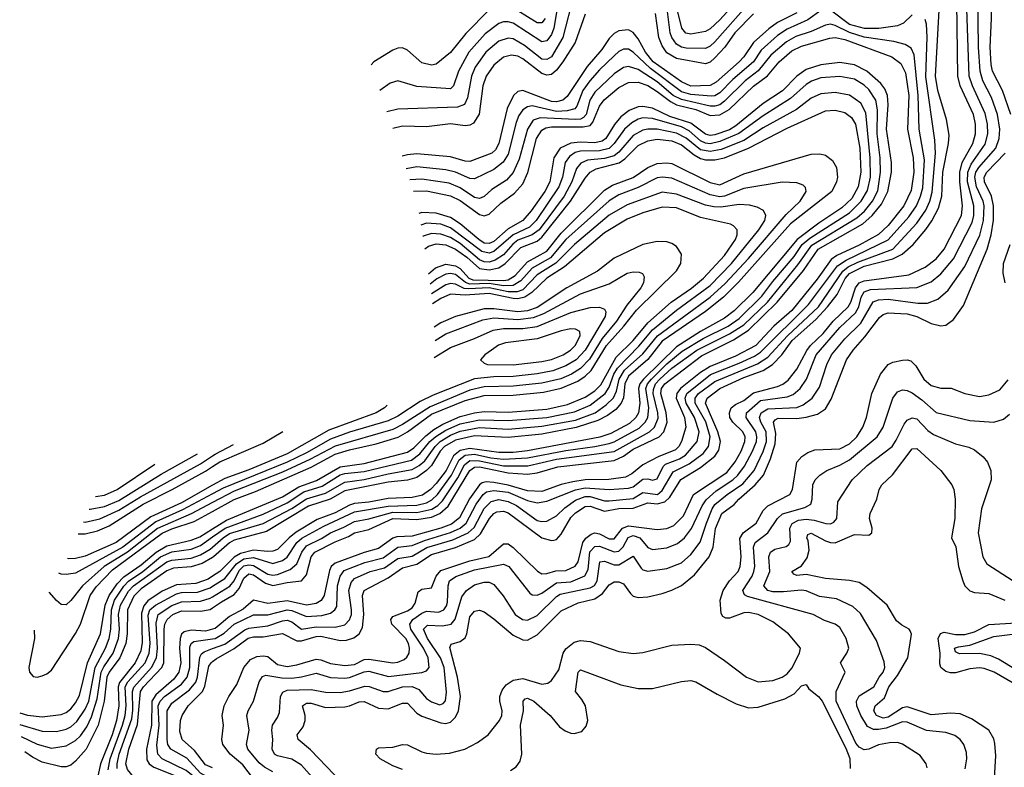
# Model space of a CAD drawing. Header units: inches. Extents: x 884549 to 1028252, y 526810 to 653624.
# Tile 590 of 656: x 989197 to 993294, y 541675 to 544785. Entities that reach past the tile are written whole.
import ezdxf

# ---------------------------------------------------------------- set-up
doc = ezdxf.new("R2010")
doc.units = ezdxf.units.IN
doc.header["$MEASUREMENT"] = 0
doc.layers.add('A9584', color=7, linetype='Continuous')
doc.layers.add('A9594', color=7, linetype='Continuous')

msp = doc.modelspace()

# ---------------------------------------------------------------- linework, layer by layer
at = {"layer": 'A9584', "color": 5}
for points, elevation in [([(989462.4, 542696.3), (989470, 542694.6), (989530, 542709.1), (989610, 542744), (989699.8, 542800.2), (989950, 542937.2), (990000, 542971.2)], 2740), ([(989486.2, 542749.3), (989490, 542748.6), (989550, 542759.7), (989610, 542785), (989785.7, 542894.3), (989937.1, 542979.2)], 2760), ([(989441, 542646.7), (989445.7, 542645.7), (989470, 542645.9), (989521.4, 542658.6), (989570, 542679.5), (989710.7, 542769.3), (989831.7, 542830), (989970, 542906.6), (990000, 542926.2)], 2720), ([(989512.7, 542801.3), (989550, 542806.9), (989603.1, 542830), (989759.4, 542935.2)], 2780), ([(990000, 542848.6), (989870, 542775.7), (989742.9, 542717.1), (989598.6, 542610), (989470, 542553.2), (989430, 542542.8), (989402.1, 542542.1), (989396.1, 542543.2)], 2680), ([(990000, 542812.8), (989874.4, 542745.6), (989763.8, 542696.2), (989626.6, 542590), (989430, 542482), (989390, 542476.7), (989370, 542478.9), (989360.3, 542481.9)], 2660), ([(990000, 542776.1), (989910, 542728.9), (989770, 542668.2), (989645.6, 542570), (989548.8, 542510), (989458.8, 542430), (989410, 542368.3), (989390, 542351.2), (989370, 542352.3), (989350, 542369.1), (989319.6, 542404)], 2640), ([(989256.9, 542245.3), (989258.1, 542210), (989235.3, 542090), (989238, 542070), (989253, 542053), (989270, 542049.3), (989290, 542054.9), (989310, 542063.2), (989330, 542078.5), (989430, 542231.4), (989450.8, 542270), (989490.6, 542389.4), (989515, 542425), (989583, 542497), (989790, 542648.2), (989830, 542666.6), (989922.9, 542697.1), (990000, 542739.1)], 2620), ([(989197.1, 541901.3), (989230, 541891.9), (989290, 541884.9), (989370, 541894.9), (989390, 541903.2), (989410, 541918.5), (989430, 541943.4), (989446, 541974), (989479.5, 542110), (989533.1, 542230), (989552.3, 542350), (989569.6, 542390), (989602.6, 542437.4), (989630, 542467.4), (989702.3, 542517.7), (989765.6, 542570), (989810, 542595.6), (989910, 542619.5), (989946, 542634), (990000, 542667.2)], 2580), ([(989197.6, 541853.4), (989290, 541825.6), (989350, 541824.1), (989390, 541833.1), (989410, 541842.8), (989434.6, 541865.4), (989470, 541916.6), (989484.6, 541950), (989510.6, 542089.4), (989553.5, 542170), (989569.2, 542210.8), (989576.4, 542250), (989578.9, 542330), (989591.3, 542370), (989630, 542428.6), (989650, 542449.5), (989710, 542490), (989782.6, 542550), (989830, 542570.8), (989910, 542582.7), (989950, 542597.5), (990000, 542632.9)], 2560), ([(989202.9, 541803.3), (989270, 541771), (989330, 541755), (989390, 541764), (989430, 541786.2), (989450, 541805.4), (989476.2, 541843.8), (989495.7, 541884.3), (989519.6, 541960.4), (989535.9, 542070), (989546.7, 542093.3), (989586.6, 542150), (989608.1, 542210), (989611.9, 542250), (989608.8, 542310), (989616.5, 542350), (989650, 542406.9), (989671.1, 542430), (989810, 542530.2), (989830, 542537), (989910, 542545.4), (989950, 542558.2), (989990, 542581.7), (990000, 542590.7)], 2540), ([(990000, 542548.2), (989957, 542523), (989910, 542508.4), (989836.9, 542503.1), (989810, 542492.3), (989702.3, 542417.7), (989672.7, 542387.3), (989645.4, 542330), (989643.9, 542230), (989638.4, 542190), (989613.1, 542130), (989568.8, 542071.2), (989559.3, 542050), (989549.3, 541950), (989523.7, 541850), (989474, 541750), (989430, 541700.1), (989410, 541683.8), (989390, 541676.4), (989370, 541676.8), (989290, 541696.3), (989250, 541717.4), (989218.3, 541739.9)], 2520), ([(990000, 542469.6), (989981.9, 542458.1), (989930, 542438.9), (989850, 542434.6), (989790, 542407.2), (989730, 542367.8), (989713.1, 542346.9), (989704.3, 542315.7), (989706.6, 542193.4), (989700.9, 542159.1), (989677.8, 542110), (989612, 542028), (989606.6, 542010), (989609.8, 541930), (989599.7, 541870), (989581.2, 541810), (989533.4, 541690), (989524.2, 541644.2)], 2480), ([(989565, 541665), (989573.2, 541710), (989625.2, 541850), (989635.4, 541890), (989639.8, 541930), (989636.1, 542010), (989646.8, 542030), (989718.8, 542110), (989736.3, 542150), (989739.8, 542190), (989732.3, 542307.7), (989739.2, 542330), (989762.1, 542350), (989850, 542396.1), (989870, 542402.3), (989936.6, 542403.4), (989990, 542421.9), (990000, 542428.3)], 2460), ([(989602.9, 541670), (989602.6, 541690), (989611.7, 541730), (989663.5, 541876.5), (989668.1, 541911.9), (989666.5, 541990), (989672, 542008), (989746.2, 542090), (989766.9, 542130), (989770.3, 542169.7), (989765.6, 542274.4), (989773.5, 542310), (989830, 542348.4), (989870, 542363.8), (989950, 542365.9), (989990, 542378.3), (990000, 542384.4)], 2440), ([(990000, 541112.6), (989976.8, 541190), (989965.9, 541290), (989907.5, 541430), (989878.8, 541478.8), (989790, 541559.7), (989737.4, 541597.4), (989670, 541635.7), (989645.2, 541665.2), (989639.4, 541690), (989651.4, 541750), (989687.5, 541852.5), (989700, 541990), (989712.7, 542010), (989788.7, 542090), (989797.5, 542110), (989798.2, 542250), (989801.3, 542270), (989810.6, 542289.4), (989834.8, 542310), (989870, 542325.4), (989950, 542324.2), (989990, 542331.7), (990000, 542338.6)], 2420), ([(990000, 542249.5), (989970, 542241.3), (989910, 542245.1), (989881.3, 542238.7), (989870.6, 542229.4), (989865.5, 542210), (989862.1, 542170), (989868.1, 542110), (989859.1, 542070), (989837.8, 542042.2), (989763, 541977), (989747.5, 541950), (989745.3, 541850), (989725, 541750), (989726.4, 541706.4), (989735.5, 541690), (989755.3, 541675.3), (989850, 541638.5), (989890, 541617.1), (989976.5, 541530), (990000, 541477.4)], 2380), ([(990000, 541572.5), (989890, 541661), (989790, 541709.7), (989771.9, 541730), (989767.3, 541767.3), (989776.9, 541850), (989772.9, 541930), (989781.7, 541950), (989799.5, 541970), (989870, 542020.7), (989894.1, 542050), (989905.2, 542090), (989905.7, 542174.3), (989910, 542190), (989921.9, 542198.1), (990000, 542209.4)], 2360), ([(990000, 541623.2), (989950.1, 541650.1), (989893.2, 541713.2), (989825.3, 541750), (989813.8, 541770), (989810.7, 541790), (989811.4, 541910), (989830, 541941.6), (989903.3, 541996.7), (989930, 542029.3), (989937.2, 542050), (989947.2, 542132.8), (989953.4, 542146.6), (989964.4, 542155.6), (990000, 542168.6)], 2340), ([(990000, 541673.4), (989970, 541685.4), (989924.6, 541744.6), (989872.5, 541790), (989863.8, 541823.8), (989866.4, 541870), (989873, 541890), (989898.7, 541930), (989958.2, 541990), (989967.6, 542012.4), (989984.6, 542095.4), (989993.1, 542110), (990000, 542115)], 2320)]:
    msp.add_lwpolyline(points, dxfattribs=dict(at, elevation=elevation))
at = {"layer": 'A9594', "color": 5}
for points, elevation in [([(993320.2, 544390), (993285.5, 544490), (993244.7, 544570), (993238.6, 544598.6), (993234.7, 544670), (993240.9, 544790), (993239.7, 544890), (993250.9, 544930), (993303, 545010)], 2220), ([(992241.7, 544930), (992110, 544783.5), (992070, 544746.5), (992050, 544735.2), (991990, 544724.4), (991968.9, 544728.9), (991952.7, 544750), (991927, 544850)], 2240), ([(990250, 541656.5), (990215.4, 541675.4), (990194.1, 541694.1), (990146.7, 541750), (990141.2, 541770), (990151.4, 541830), (990142.7, 541890), (990147.3, 541910), (990170.3, 541949.7), (990193, 542030), (990206.9, 542053.1), (990221.4, 542058.6), (990287.5, 542047.5), (990330, 542045.7), (990370, 542050.6), (990430, 542066.8), (990490, 542048.4), (990550, 542045.2), (990570, 542047.9), (990630, 542071.4), (990650, 542074.7), (990732, 542052), (990870.3, 542069.7), (990890, 542076.6), (990900.4, 542090), (990897, 542130), (990877.7, 542170), (990824.5, 542250), (990819.9, 542270), (990833.5, 542290), (990870, 542316.4), (990890, 542324.7), (990940.1, 542319.9), (990962.4, 542330), (990973.5, 542346.5), (990977.6, 542362.4), (990980.3, 542430), (990985.3, 542450), (991011.6, 542468.4), (991090, 542496.1), (991210, 542520.5), (991232.7, 542510), (991319.8, 542399.8), (991330, 542392), (991350, 542390.5), (991370, 542399), (991430, 542442.5), (991490, 542446.6), (991548, 542472), (991562, 542498), (991568.9, 542571.1), (991590, 542593.6), (991610, 542594.1), (991670, 542571.3), (991690, 542573.8), (991707.6, 542592.4), (991728.5, 542631.5), (991750, 542639), (991777.5, 542630), (991810, 542589.6), (991830, 542581), (991890, 542588.3), (991934.3, 542605.7), (991963.1, 542630), (991992.2, 542667.8), (992037, 542763), (992053, 542787), (992095.2, 542824.8), (992164.2, 542870), (992185.5, 542890), (992212.7, 542927.3), (992246.1, 542990), (992263.1, 543030), (992264.7, 543050), (992259.8, 543070), (992219.3, 543130), (992221.1, 543150), (992279.4, 543200.6), (992390, 543216), (992414.7, 543225.3), (992443.7, 543250), (992470.6, 543290), (992511.4, 543390), (992610, 543503.8), (992674.9, 543565.1), (992688.4, 543590), (992698.8, 543630), (992710, 543653.3), (992737.5, 543662.5), (992930, 543670.1), (992990, 543694.3), (993030, 543727.2), (993082.5, 543790), (993159.4, 543940.6), (993166.6, 543970), (993167.2, 544010), (993141.2, 544110), (993142, 544150), (993155.8, 544184.2), (993213.4, 544266.6), (993224.5, 544310), (993223.6, 544350), (993213.9, 544393.9), (993160.7, 544510), (993148, 544550), (993135.1, 544910)], 2260), ([(990414.3, 541634.3), (990370, 541684.5), (990330, 541708.6), (990270, 541722.9), (990257.3, 541730), (990246.9, 541750), (990249.9, 541790.1), (990246.7, 541830), (990249.5, 541850.5), (990270, 541881.5), (990277.7, 541902.3), (990282.2, 541970), (990292, 541988), (990310, 541995.4), (990410, 541999.1), (990470, 541987.5), (990530, 541985.8), (990570, 541992.7), (990633, 542013), (990651.6, 542011.6), (990710, 541990.1), (990729.7, 541989.7), (990790, 542009.2), (990830, 542010.6), (990857.9, 541997.9), (990890, 541960.8), (990910, 541946.7), (990945.1, 541934.9), (990959.1, 541940.9), (990968.6, 541951.4), (990973.1, 541986.9), (990963.1, 542090), (990948.2, 542130), (990893.5, 542210), (990877.2, 542250), (990893.6, 542266.4), (990956.3, 542263.7), (990992.7, 542270), (991008.8, 542291.2), (991036.4, 542383.6), (991056.7, 542410), (991090, 542433.7), (991130, 542445.1), (991150, 542445.1), (991170, 542435.5), (991208.6, 542388.6), (991258.8, 542310), (991289.1, 542289.1), (991310, 542286.9), (991350, 542305.7), (991430, 542385.8), (991445.3, 542394.7), (991570, 542421.6), (991588.3, 542431.7), (991599.3, 542450), (991610.4, 542529.6), (991630, 542532.2), (991670, 542516.5), (991690, 542516.5), (991750, 542553.3), (991783.3, 542503.3), (991790, 542496.6), (991810, 542491), (991890, 542502.3), (991950, 542524.8), (991990, 542560.1), (992028.2, 542611.8), (992054.2, 542690), (992078.3, 542750), (992090, 542767.8), (992140.6, 542810), (992205.8, 542854.2), (992252.4, 542910), (992290, 542988.6), (992304.1, 543030), (992302.7, 543070), (992280.9, 543110), (992275, 543130), (992282.4, 543150), (992310, 543166.6), (992430, 543170.9), (992457.5, 543182.5), (992493.6, 543210), (992524.5, 543255.5), (992554.8, 543350), (992574.9, 543390), (992630, 543457.3), (992697.1, 543522.9), (992748.3, 543611.7), (992770, 543619.1), (992810, 543622), (992934.5, 543605.5), (992974.6, 543605.4), (993017.3, 543622.7), (993060.4, 543659.6), (993130, 543758.1), (993191.8, 543888.2), (993207.8, 543950), (993210, 544010), (993205.3, 544030), (993178, 544090), (993171.4, 544130), (993175.9, 544150), (993187.5, 544170), (993258, 544250), (993272.5, 544290), (993275.1, 544330), (993265.4, 544390), (993240.4, 544460.4), (993205, 544530), (993192.8, 544570), (993186.3, 544670), (993183.9, 544890)], 2240), ([(991443.1, 544890), (991419.8, 544750), (991410, 544723.4), (991390, 544696.4), (991370, 544692.4), (991250, 544769.9), (991230, 544776.2), (991210, 544776.2), (991190, 544769.1), (991133.7, 544726.3), (991066.1, 544650), (991022.4, 544570), (991002.1, 544510), (990990, 544496.9), (990850, 544506.5), (990770, 544530.6), (990738.9, 544521.1), (990695.3, 544490.2)], 2240), ([(991502.9, 544890), (991456.9, 544710), (991410, 544629.9), (991390, 544618.5), (991370, 544620.4), (991297.9, 544677.9), (991250, 544704.5), (991230, 544708.3), (991190, 544695.7), (991136, 544650), (991092.5, 544587.5), (991076.3, 544550), (991059.9, 544460.1), (991047.5, 544432.5), (991018.7, 544421.3), (990770, 544412.1), (990725.2, 544401.2)], 2260), ([(990170, 541627.6), (990125.1, 541685.1), (990073.1, 541730), (990042.9, 541770), (990038, 541790), (990044.5, 541850), (990040.1, 541890), (990047.5, 541930), (990066.6, 541970), (990100.2, 542019.8), (990129.1, 542090), (990157.3, 542122.7), (990183.6, 542136.4), (990210, 542139.1), (990230, 542135.7), (990270, 542102.7), (990310, 542094.9), (990350, 542101.3), (990430, 542124.6), (990450, 542121.8), (990490, 542106.4), (990550, 542098.2), (990590, 542102.9), (990630, 542123.1), (990650, 542124.8), (990750, 542109.4), (990770, 542112), (990796.1, 542123.9), (990807.5, 542132.5), (990817.8, 542150), (990819.6, 542170), (990814.8, 542190), (990803.9, 542210), (990745, 542270), (990741.7, 542290), (990750, 542301.7), (990810, 542325.4), (990830, 542338.4), (990842.8, 542357.2), (990855.6, 542404.4), (990870, 542415.4), (990910, 542421.6), (990929.7, 542470), (990950, 542494.1), (991070, 542533.3), (991148.8, 542551.2), (991210, 542604.6), (991230, 542603.8), (991250, 542589.7), (991351, 542491), (991370, 542479.6), (991390, 542481.7), (991428.3, 542491.7), (991470, 542492.9), (991508.4, 542511.6), (991520.5, 542530), (991540.2, 542610), (991552.3, 542627.7), (991574.8, 542645.2), (991590, 542650.6), (991610, 542645.8), (991650, 542624.9), (991670, 542625.2), (991705, 542670), (991730, 542679.7), (991850, 542663.7), (991890, 542668.1), (991919.2, 542680.8), (991959.4, 542720.6), (992000.7, 542810), (992138.8, 542901.2), (992174.4, 542945.6), (992198.3, 542990), (992214.7, 543030), (992215.4, 543050), (992206.1, 543070), (992163.9, 543110), (992152.4, 543130), (992149.7, 543150), (992156.8, 543170), (992175.6, 543184.4), (992210, 543200.5), (992250, 543233.2), (992350, 543258.7), (992371.9, 543268.1), (992394.1, 543285.9), (992430, 543331), (992471.5, 543408.5), (992487.8, 543430), (992540.5, 543479.5), (992581.5, 543530), (992643.6, 543590), (992655.3, 543610), (992674.3, 543670), (992690, 543690.8), (992710, 543699), (992896.3, 543723.7), (992964.5, 543755.5), (993010.3, 543790), (993043.3, 543830), (993115.4, 543970), (993120.4, 544010), (993108.5, 544110), (993108.6, 544150), (993119, 544190), (993163.2, 544270), (993173.8, 544310), (993173.7, 544350), (993165.1, 544390), (993109.6, 544509.6), (993100, 544550), (993096.6, 544856.6)], 2280), ([(991383.6, 544790), (991370, 544771.7), (991350, 544771.7), (991230, 544846.3)], 2220), ([(992229.1, 544850.9), (992090, 544692.4), (992070, 544674.6), (992050, 544664.8), (991970, 544666.1), (991950, 544670.3), (991930, 544683.1), (991910.6, 544710), (991903.1, 544730), (991891.4, 544830)], 2260), ([(990000, 542115), (990014.5, 542125.5), (990090, 542169.6), (990147.6, 542212.4), (990170, 542217.8), (990210, 542217.5), (990290, 542231.5), (990350, 542200.5), (990370, 542201.4), (990430, 542219), (990450, 542219.8), (990530, 542201.7), (990556.3, 542203.7), (990586.9, 542213.1), (990609.9, 542230.1), (990623.6, 542256.4), (990628.4, 542310), (990623.5, 542390), (990630, 542410.6), (990730, 542463.2), (990790, 542504.1), (990850, 542519.5), (990910, 542560.6), (991010, 542589.7), (991090, 542623.1), (991114.4, 542645.6), (991151.9, 542710), (991170, 542731), (991182.5, 542737.5), (991210, 542740.4), (991230, 542733.1), (991370, 542629.4), (991410, 542617.9), (991419.7, 542620.3), (991430, 542623), (991450, 542644.6), (991490, 542714.4), (991510, 542733.4), (991550, 542759.8), (991570, 542760.8), (991630, 542740.1), (991690, 542751.7), (991750, 542752.2), (991810, 542774.9), (991850, 542770.6), (991881.5, 542778.5), (991901.5, 542798.5), (991948.3, 542871.7), (992030, 542921.4), (992090, 542968.8), (992105.7, 542994.3), (992113.1, 543030), (992102.2, 543070), (992050, 543190), (992056.8, 543210), (992110, 543251), (992210, 543296.3), (992290, 543325.3), (992329.6, 543350.4), (992367.8, 543390), (992411.6, 543450), (992510, 543537.9), (992558.7, 543590), (992598.1, 543641.9), (992631.9, 543708.1), (992650, 543729.5), (992710, 543758.9), (992830, 543789.5), (992868.9, 543810), (992915.1, 543850), (992967.6, 543912.4), (992992.1, 543947.9), (993019.6, 544000.4), (993034.4, 544050), (993038.2, 544150), (993061.7, 544270), (993063.8, 544303.8), (993053.5, 544370), (993017.3, 544490), (993007.4, 544550), (993022.5, 544822.5)], 2320), ([(991150, 544826.3), (991053.1, 544726.9), (990990, 544648.7), (990930, 544599.9), (990910, 544595.7), (990870, 544605.2), (990810, 544658.5), (990790, 544667.3), (990770, 544666.6), (990750, 544658.3), (990670.4, 544609.6), (990659.9, 544597.5)], 2220), ([(991550, 544807.7), (991508.8, 544690), (991457, 544610), (991430, 544574.7), (991410, 544557.4), (991390, 544554.2), (991370, 544560.5), (991290, 544621.8), (991270, 544632.5), (991242.9, 544637.1), (991210, 544628.3), (991170, 544596.2), (991138.4, 544550), (991124.7, 544510), (991108.7, 544391.3), (991085.3, 544354.7), (991070, 544345.8), (991050, 544343.4), (990990, 544351.7), (990890, 544339.4), (990790, 544341.7), (990749.2, 544331.9)], 2280), ([(992430, 544813.5), (992350, 544772.7), (992313.7, 544746.3), (992250, 544690), (992209.7, 544630.3), (992190, 544610), (992095.1, 544524.9), (992070, 544511.4), (991990, 544508.6), (991950, 544526), (991832.1, 544610), (991800.6, 544650), (991770, 544705.1), (991750, 544731.4), (991730, 544742), (991690, 544738), (991670, 544726.6), (991650, 544707), (991619.1, 544660.9), (991557.6, 544590), (991475, 544465), (991457.2, 544450), (991430, 544443), (991410, 544444.4), (991290, 544490.6), (991270, 544486.3), (991251.2, 544470), (991224.8, 544415.2), (991190.9, 544269.1), (991176.4, 544243.6), (991161.4, 544230), (991070, 544195.5), (991050, 544195.7), (990990, 544214.2), (990850, 544226.4), (990810, 544222.8), (990788, 544216.5)], 2320), ([(992530, 544823.5), (992476.1, 544783.9), (992390, 544745), (992350, 544719.5), (992281.9, 544658.1), (992249.8, 544610), (992164.5, 544535.5), (992110, 544480.5), (992090, 544468.3), (992073.9, 544466.1), (991990, 544473.1), (991950, 544484.5), (991821.1, 544581.1), (991750, 544650.3), (991730, 544661.6), (991710, 544661.8), (991690, 544652.4), (991670, 544634.2), (991610, 544576.3), (991569.9, 544530.1), (991540.5, 544490), (991514.9, 544425.1), (991506.3, 544413.7), (991474.5, 544405.5), (991430, 544403.1), (991330, 544425.9), (991310, 544422.9), (991290.3, 544409.7), (991274.5, 544385.5), (991263.3, 544356.7), (991230, 544224.7), (991208.2, 544191.8), (991170, 544161.9), (991090, 544122.5), (991070, 544123.5), (991010, 544150.5), (990970, 544160.6), (990850, 544172.3), (990804.7, 544165)], 2340), ([(992250.8, 544809.2), (992172.2, 544730), (992131.1, 544670), (992090, 544625.8), (992070, 544608.4), (992050, 544601.3), (991930, 544623.3), (991890, 544647.1), (991870, 544675.5), (991856.2, 544710), (991842.7, 544810)], 2280), ([(992910, 544804.5), (992874.7, 544770), (992850, 544759.5), (992771.6, 544748.4), (992711.5, 544748.5), (992650, 544765), (992570, 544824.3)], 2340), ([(990000, 542168.6), (990050, 542186.7), (990133.3, 542246.7), (990150, 542253.3), (990230, 542263.2), (990290, 542283.9), (990310, 542286.7), (990330, 542279.6), (990370, 542249.3), (990430, 542259.2), (990510, 542257.2), (990550, 542267.7), (990570, 542287.9), (990577.3, 542310), (990578.3, 542330), (990566, 542410), (990576.2, 542443.8), (990590, 542460.4), (990656, 542490), (990715.1, 542504.9), (990770, 542543.2), (990830, 542553.8), (990891, 542589), (990999, 542621), (991063.1, 542650), (991087.9, 542672.1), (991129.1, 542750.9), (991158.8, 542781.2), (991190, 542788.3), (991230, 542780.6), (991263.7, 542763.7), (991350, 542701.8), (991370, 542697.2), (991390, 542699.2), (991430, 542720.8), (991465.3, 542754.7), (991510, 542786.2), (991550, 542802), (991570, 542801.2), (991630, 542783.9), (991650, 542784), (991750, 542792.5), (991790, 542817.6), (991850.8, 542809.2), (991870, 542826.3), (991916.5, 542903.5), (991982.7, 542937.3), (992040.1, 542979.9), (992063, 543010), (992070, 543050), (992051.7, 543111.7), (992007.1, 543190), (992007, 543210), (992021.8, 543230), (992090, 543280.2), (992266.5, 543353.5), (992310, 543381.1), (992391.2, 543470), (992520.5, 543590), (992621.3, 543738.7), (992643.6, 543756.4), (992684, 543776), (992829.8, 543830.2), (992930, 543937.7), (992967.5, 543992.5), (992984, 544030), (992993.4, 544066.6), (993007.4, 544230), (993004.2, 544284.2), (992966.9, 544546.9), (992972.5, 544712.5), (992970, 544766), (992965, 544785)], 2340), ([(990000, 542209.4), (990010, 542210.9), (990047.5, 542232.5), (990090, 542270), (990170, 542309.8), (990230, 542308.9), (990310, 542330.2), (990330, 542327.5), (990390, 542301.8), (990453.6, 542306.4), (990490, 542316), (990508.8, 542330), (990516, 542344), (990519.3, 542430), (990530.5, 542470), (990546.5, 542493.5), (990633, 542527), (990710, 542545.8), (990770, 542591.2), (990830, 542597.5), (990881.4, 542618.6), (990989, 542651), (991029.3, 542670), (991054.8, 542690), (991096, 542770), (991125, 542810), (991139.2, 542820.8), (991170, 542826.9), (991230, 542819), (991310, 542785.2), (991350, 542775.3), (991390, 542781.6), (991510, 542828.7), (991550, 542837.5), (991650, 542831.1), (991730, 542835.9), (991750, 542842.1), (991790, 542873.9), (991810, 542874.9), (991830, 542868.8), (991850, 542875.1), (991874.2, 542925.8), (991883.8, 542936.2), (991942, 542958), (991966.9, 542973.1), (992016.5, 543030), (992024.5, 543070), (992004.2, 543130), (991969.4, 543190), (991965.6, 543210), (991973.5, 543230), (992071.5, 543308.5), (992190, 543356.2), (992254.6, 543385.4), (992278.9, 543401.1), (992479.5, 543600.5), (992599.1, 543760.9), (992635.3, 543784.7), (992810, 543869), (992895.8, 543964.2), (992928.2, 544010), (992945.7, 544050), (992954.2, 544085.8), (992962, 544202), (992939.3, 544330), (992935.9, 544470), (992918.5, 544638.5), (992905.9, 544665.9), (992881.5, 544681.5), (992833.6, 544693.6), (992710, 544711.6), (992650, 544731.3), (992590, 544761.2), (992570, 544765.6), (992550, 544762.3), (992490, 544735.7), (992425.9, 544714.1), (992387, 544693), (992322.9, 544637.1), (992270, 544571.9), (992216.2, 544530), (992130, 544446), (992110, 544431.1), (992090, 544424.6), (992070, 544425.3), (991950, 544452.2), (991916.1, 544470), (991850, 544525.7), (991770, 544577.1), (991730, 544590.3), (991710, 544585.9), (991670, 544559.6), (991590, 544483.5), (991569.6, 544450), (991554.1, 544390), (991542.6, 544377.4), (991530, 544370.7), (991510, 544370), (991363.3, 544376.7), (991333.5, 544366.5), (991310.3, 544330), (991275.6, 544204.4), (991250, 544148.8), (991222.7, 544117.3), (991161, 544079), (991130, 544049.1), (991110, 544041.5), (991090, 544045.6), (991030, 544085.1), (990984.2, 544104.2), (990870, 544122), (990819.9, 544118.4)], 2360), ([(990835, 544072), (990890, 544072.5), (990990, 544052.4), (991030, 544032.8), (991110, 543974.2), (991130, 543968.9), (991150, 543975.1), (991198.8, 544021.2), (991256.4, 544063.6), (991290, 544102.2), (991311.1, 544148.9), (991347.8, 544290), (991370, 544325.8), (991385.5, 544334.5), (991410, 544339.2), (991541.6, 544338.4), (991570, 544344.8), (991582.1, 544357.9), (991610, 544425.2), (991629, 544451), (991690, 544503), (991730, 544523.3), (991770, 544524.7), (991810, 544511.2), (991850, 544486.5), (991904.2, 544444.2), (991930.4, 544430.4), (992010.8, 544410.8), (992070, 544386.1), (992110, 544388.5), (992148.5, 544411.5), (992250, 544508.6), (992309.1, 544550.9), (992357.1, 544610), (992410, 544654.8), (992450, 544674.6), (992568.1, 544708.1), (992590, 544710.5), (992630, 544702.1), (992825.9, 544630), (992862.7, 544602.7), (992883.3, 544563.3), (992895.8, 544470), (992890.4, 544330), (992915.2, 544210), (992917.1, 544150), (992906.4, 544073.6), (992875.7, 544010), (992811.1, 543928.9), (992770, 543891.8), (992690, 543847.2), (992596.5, 543803.5), (992573.1, 543786.9), (992515.3, 543704.7), (992410, 543575.6), (992335.4, 543510), (992259.7, 543430), (992175.1, 543384.9), (992070, 543342.5), (992030, 543316.7), (991946.8, 543250), (991930.6, 543230), (991928.4, 543210), (991963.8, 543130), (991968.9, 543090), (991950.2, 543030), (991939.7, 543010), (991925.2, 542994.8), (991853.3, 542966.7), (991790, 542933.2), (991744.6, 542895.4), (991718.1, 542881.9), (991647.9, 542872.1), (991550, 542870.2), (991498.2, 542861.8), (991449.4, 542850.6), (991370, 542821.7), (991310, 542824.5), (991230, 542848.4), (991170, 542860.2), (991137.6, 542862.4), (991121.9, 542858.1), (991109.9, 542850.1), (991068.1, 542791.9), (991027, 542713), (990993.7, 542686.3), (990950, 542669.1), (990830, 542636.1), (990766.1, 542633.9), (990750, 542627.4), (990690, 542584.4), (990630, 542568.7), (990510, 542524.6), (990493.6, 542510), (990486.6, 542493.4), (990464.6, 542390), (990451.4, 542368.6), (990430, 542356), (990390, 542349.6), (990310, 542367.8), (990230, 542356.2), (990170, 542370.6), (990126.9, 542333.1), (990070, 542301.6), (990010, 542252.2), (990000, 542249.5)], 2380), ([(990000, 542338.6), (990036.2, 542363.8), (990090, 542393.4), (990110, 542418.7), (990130, 542461.7), (990150, 542479.1), (990170, 542476.1), (990220.5, 542440.5), (990250, 542431.3), (990310, 542444.2), (990369.1, 542450.9), (990390, 542475.9), (990410.1, 542549.9), (990424.7, 542570), (990510, 542613), (990565.1, 542634.9), (990590, 542650.3), (990650, 542663.9), (990750, 542709.2), (990850, 542705.5), (990910, 542715.5), (990945.1, 542730), (990979.4, 542760.6), (991069.3, 542910), (991090, 542923.2), (991110, 542924.2), (991230, 542900.4), (991310, 542894.1), (991350, 542900.2), (991435.7, 542924.3), (991670, 542951.3), (991710, 542968.6), (991750, 542998.7), (991857.1, 543050), (991876.9, 543070), (991891.5, 543110), (991887.3, 543150), (991864, 543230), (991867.4, 543250), (991880.9, 543270), (992033.5, 543386.5), (992166.9, 543453.1), (992230, 543492.7), (992348.3, 543610), (992458.2, 543741.8), (992519.3, 543830), (992705, 543935), (992744.1, 543970), (992782.9, 544017.1), (992809.1, 544070), (992825, 544150), (992825, 544190), (992803.1, 544330), (992810.2, 544430), (992807.6, 544470), (992796.5, 544496.5), (992779.8, 544519.8), (992722.4, 544570), (992670, 544596.9), (992610, 544606.8), (992530, 544597.5), (992470, 544578.1), (992430.4, 544549.6), (992371, 544489), (992290, 544435.7), (992177.2, 544342.8), (992150, 544326.6), (992090, 544305.4), (992070, 544303.6), (992050, 544309.2), (991990, 544354.4), (991902.6, 544382.6), (991830, 544416.1), (991790, 544423.8), (991770, 544421.7), (991733.1, 544406.9), (991698.7, 544381.3), (991671.3, 544348.7), (991635.9, 544290), (991620.6, 544279.4), (991590, 544272.4), (991530, 544275.7), (991490, 544271.6), (991446.1, 544250), (991419.8, 544210), (991402.7, 544110), (991381.4, 544070), (991325.8, 543990), (991290.1, 543950), (991230, 543915.2), (991170, 543862), (991150, 543854.3), (991130, 543855.5), (991106.9, 543870), (991030, 543935.6), (990990, 543961.4), (990930, 543979.3), (990870, 543983), (990857.3, 543978.4)], 2420), ([(990000, 542384.4), (990071.7, 542428.3), (990089.1, 542450.9), (990110, 542493.2), (990130, 542512.7), (990150, 542517.8), (990170, 542515), (990230, 542478.8), (990250, 542474.5), (990270, 542477.6), (990322.5, 542497.5), (990350, 542521.2), (990371.1, 542570), (990390, 542596.5), (990452.9, 542627.1), (990490, 542650.9), (990546.4, 542673.6), (990590, 542697.5), (990650, 542708.8), (990750, 542736.4), (990850, 542735.4), (990911.8, 542748.2), (990936.5, 542763.5), (990956.6, 542783.4), (991020.7, 542879.3), (991047.5, 542932.5), (991070, 542950.8), (991109.8, 542950.2), (991210, 542929.5), (991310.9, 542929.1), (991430, 542956.9), (991670, 542988.9), (991817.5, 543070), (991838.6, 543090), (991853.3, 543126.7), (991852.8, 543150), (991832.9, 543230), (991833.5, 543246.5), (991842.8, 543270), (991860, 543290), (991910, 543334.8), (992015.1, 543410), (992150, 543478.1), (992210, 543515.9), (992308.1, 543610), (992434.7, 543765.3), (992492.9, 543847.1), (992679.8, 543960.2), (992711.7, 543988.3), (992745.1, 544030), (992767.5, 544072.5), (992779.2, 544150), (992777.3, 544210), (992764.3, 544310), (992765.5, 544410), (992759.8, 544450), (992730, 544494), (992710, 544512.5), (992670, 544536.9), (992610, 544548.7), (992530, 544542.3), (992491.4, 544528.6), (992470, 544515.3), (992403.8, 544456.2), (992290, 544385), (992189.2, 544310.8), (992110, 544277.4), (992070, 544268.8), (992050, 544271.2), (992030, 544280.5), (991982.1, 544322.1), (991950, 544338.9), (991830, 544374.2), (991790, 544376), (991770, 544370.7), (991743.8, 544356.2), (991713.2, 544330), (991670.7, 544269.3), (991650, 544249.5), (991610, 544239.6), (991530, 544238.5), (991508.2, 544231.8), (991484.5, 544215.5), (991466.5, 544190), (991455.1, 544130), (991440.2, 544090), (991346.2, 543950), (991317.7, 543922.3), (991249.8, 543890.2), (991170, 543820), (991150, 543813.1), (991120.4, 543820.4), (990990, 543919.4), (990950, 543933.9), (990890, 543938.4), (990865.8, 543930.3)], 2440), ([(990000, 542428.3), (990050, 542460), (990098.5, 542521.5), (990130, 542542.1), (990170, 542548), (990250, 542523), (990290, 542535.1), (990310.6, 542549.4), (990350, 542610), (990371.7, 542628.3), (990461.9, 542678.1), (990590, 542737.2), (990730, 542761.3), (990850, 542765.7), (990890, 542775.1), (990912.2, 542787.8), (990935.5, 542810), (990993.6, 542890), (991026.1, 542953.9), (991050, 542973.4), (991090, 542977.9), (991157.8, 542962.2), (991210, 542956.5), (991310, 542961.7), (991470, 542993.3), (991590, 543008.9), (991650, 543021.7), (991670, 543028.6), (991774.1, 543085.9), (991799.8, 543110), (991810.6, 543130), (991814.1, 543170), (991802.4, 543250), (991809.2, 543270), (991825.7, 543290), (991890, 543353.4), (991953.7, 543406.3), (992041.2, 543458.8), (992144.2, 543510), (992190, 543541.3), (992285.3, 543634.7), (992330, 543695.4), (992419.7, 543800.3), (992453.2, 543850), (992484.5, 543875.5), (992650, 543981.2), (992698.7, 544030), (992725.2, 544074.8), (992736.6, 544130), (992735.9, 544210), (992717.1, 544397.1), (992696.8, 544436.8), (992650, 544471.1), (992590, 544482.1), (992530, 544476.8), (992490, 544457.6), (992428.5, 544411.5), (992290, 544335.5), (992210, 544282.1), (992115.3, 544244.7), (992070, 544236.4), (992030, 544243.6), (991970, 544292.1), (991930, 544312.1), (991850, 544329.7), (991810.5, 544329.5), (991790, 544324.8), (991750, 544302.6), (991690, 544233.7), (991670, 544218.7), (991630, 544206.7), (991559.7, 544200.3), (991532.2, 544187.8), (991514.2, 544165.8), (991493.9, 544110), (991462.4, 544050), (991358.1, 543910), (991330, 543889.4), (991270, 543867.9), (991249, 543851), (991210, 543807.1), (991175.8, 543784.2), (991150, 543775.6), (991130, 543777.3), (991110, 543786), (991030, 543853.3), (990990, 543879.3), (990950, 543892.6), (990910, 543894.9), (990875.5, 543884.5), (990874, 543883.5)], 2460), ([(990883.3, 543830.9), (990898, 543842), (990930, 543851.7), (990970, 543848.2), (991010, 543830.7), (991056.9, 543796.9), (991110, 543749.4), (991150, 543743.8), (991190, 543752), (991217, 543770), (991282.8, 543837.2), (991350, 543863.8), (991370, 543879.4), (991489.2, 544030), (991550, 544125.7), (991570, 544149.9), (991596.3, 544163.7), (991690.9, 544189.1), (991714.7, 544205.3), (991770, 544260.8), (991810, 544281.4), (991850, 544287.3), (991910, 544280.2), (991950, 544264.6), (992003, 544223), (992030, 544207.9), (992050, 544202.2), (992090, 544201.2), (992130, 544210.6), (992230, 544250), (992390, 544333.8), (992550, 544405.9), (992590, 544408.7), (992630, 544398.7), (992657.8, 544377.8), (992674.2, 544350), (992692.4, 544250), (992697, 544150), (992686.2, 544090), (992658.8, 544041.2), (992618.4, 544001.6), (992522, 543938), (992432.2, 543870), (992247.9, 543650), (992170, 543574.1), (992130, 543543.8), (992030, 543487.9), (991930, 543424.6), (991791.9, 543290), (991776.6, 543270), (991771.7, 543250), (991777.5, 543190), (991771.5, 543150), (991760.2, 543130), (991734.7, 543105.3), (991656.2, 543063.8), (991611.3, 543048.7), (991310, 542991.5), (991250, 542984.6), (991190, 542983.9), (991070, 543001.4), (991030, 542992.1), (991001.7, 542970), (990971.5, 542910), (990930, 542855), (990906.7, 542830), (990872.9, 542807.1), (990830, 542797.4), (990730, 542793.3), (990650, 542777.6), (990590, 542772.7), (990570, 542766), (990510, 542733.5), (990434.5, 542705.5), (990347.1, 542652.9), (990318.2, 542630), (990270, 542580.9), (990250, 542573.3), (990230, 542572.2), (990170, 542578.6), (990116, 542564), (990090, 542548.7), (990030, 542488.7), (990000, 542469.6)], 2480), ([(990538.3, 541610), (990407.2, 541747.2), (990355.9, 541790), (990351.5, 541810), (990376.9, 541843.1), (990385, 541870), (990384.8, 541890), (990374, 541930), (990390, 541941.6), (990410, 541941.9), (990470, 541923.9), (990550, 541926.7), (990570, 541930.1), (990610, 541947), (990630, 541949.1), (990690, 541920.9), (990730, 541918.6), (990790, 541942), (990810, 541941.1), (990850, 541900.3), (990870, 541887.8), (990950, 541859.6), (990970, 541857.1), (990990, 541862.8), (991010, 541883.4), (991022.3, 541910), (991031.3, 541970), (991018.9, 542050), (990986.9, 542173.1), (990992.9, 542187.1), (991030, 542198.1), (991050, 542213.4), (991057.1, 542230), (991070, 542301.2), (991090, 542324.1), (991110, 542328.2), (991130, 542321.4), (991170, 542293), (991250, 542224.3), (991290, 542205.2), (991310, 542204.1), (991350, 542226.4), (991450, 542326.4), (991520.5, 542359.5), (991590, 542375.8), (991622.5, 542397.5), (991650, 542433.8), (991670, 542446.8), (991690, 542446.8), (991710, 542438.5), (991737.9, 542397.9), (991750, 542387.4), (991770, 542380.8), (991810, 542383.6), (991870, 542397.2), (991910, 542411.1), (991950, 542431.6), (992005.1, 542474.9), (992066.3, 542550), (992081.8, 542590), (992092.3, 542667.7), (992118.5, 542730), (992170, 542768.5), (992188.5, 542790), (992257.7, 542850), (992291.6, 542890), (992321.4, 542958.6), (992339.9, 543020.1), (992343.1, 543063.1), (992333.7, 543110), (992340.1, 543119.9), (992352.4, 543127.6), (992430, 543125.8), (992469.1, 543130.9), (992516, 543144), (992550, 543165.7), (992573.9, 543206.1), (992637.1, 543370), (992664.6, 543410), (992714.1, 543465.9), (992774.7, 543545.3), (992790, 543559), (992810, 543564.8), (992890, 543560.5), (992930, 543550.1), (992990, 543521.4), (993030, 543510.7), (993050, 543514.4), (993082.4, 543537.6), (993124.2, 543595.8), (993221.9, 543830), (993238.7, 543890), (993249, 543951), (993249.2, 544010), (993240.5, 544050), (993210.7, 544110), (993210.5, 544130), (993220.4, 544150), (993296.8, 544230)], 2220), ([(990898.7, 543727.7), (990927.2, 543752.8), (990970, 543768.3), (991010, 543760.9), (991030, 543749.8), (991065.4, 543710), (991082.7, 543702.7), (991210, 543700.2), (991230, 543703.3), (991259, 543721), (991310, 543777.4), (991390, 543821.3), (991450, 543896.1), (991630, 544075.8), (991664.2, 544095.8), (991750, 544128.7), (991810, 544169.3), (991850, 544186.4), (991890, 544189.6), (991910, 544186.1), (992070, 544107), (992110, 544097.7), (992210, 544144.1), (992490, 544225.8), (992526.7, 544226.7), (992550, 544221.1), (992579.4, 544199.4), (992595.2, 544170), (992599.3, 544130), (992596.2, 544110), (992575.7, 544070), (992404.8, 543935.2), (992187.3, 543692.7), (992125, 543630), (992050, 543571.3), (991870, 543447.8), (991810, 543371.9), (991730, 543301.7), (991715.1, 543270), (991708.7, 543211.3), (991700.1, 543190), (991677.4, 543162.6), (991642.1, 543137.9), (991602.2, 543117.8), (991511.9, 543088.1), (991370, 543061.2), (991230, 543046.3), (991090, 543053.8), (991010, 543035.2), (990964.2, 543010), (990946.8, 542990), (990910, 542929.8), (990890, 542909.1), (990850, 542881), (990811.1, 542868.9), (990730, 542861.4), (990550, 542824.3), (990488.3, 542790), (990398.4, 542761.6), (990224.6, 542655.4), (990090, 542620.1), (990070, 542608.4), (990003, 542550), (990000, 542548.2)], 2520), ([(990000, 542590.7), (990043.8, 542630), (990070, 542647.6), (990210, 542689.1), (990330, 542751.6), (990390, 542792.2), (990470, 542815.6), (990550, 542860.4), (990630, 542871.4), (990730, 542896.3), (990830, 542913.9), (990859.5, 542930), (990883, 542950), (990925.6, 543010), (990945.9, 543030), (990990, 543056.3), (991030, 543072.7), (991110, 543087.7), (991230, 543081.9), (991370, 543093.3), (991510, 543118.3), (991591, 543150), (991637.7, 543182.3), (991667.6, 543212.4), (991679.9, 543240.1), (991691.2, 543290), (991713.8, 543326.2), (991790, 543395.4), (991850.4, 543469.6), (992070, 543630.5), (992132.8, 543687.2), (992230, 543791.7), (992386.1, 543973.9), (992443.7, 544030), (992469.8, 544070), (992467.2, 544087.2), (992456.8, 544096.8), (992430, 544106.5), (992370, 544108.9), (992210, 544082.3), (992130, 544050.9), (992110, 544047.9), (992070, 544056.3), (991910, 544125.7), (991870, 544129.6), (991850, 544126.2), (991770, 544087.2), (991690, 544056.3), (991650, 544031.8), (991469.9, 543870.1), (991405.2, 543794.8), (991330, 543751.2), (991282.2, 543697.8), (991250, 543679.2), (991210, 543677.6), (991150, 543686.9), (991070, 543684.7), (991051.8, 543691.8), (991010, 543724.4), (990990, 543728.7), (990970, 543726.6), (990932.8, 543707.2), (990904.8, 543685.2)], 2540), ([(990000, 542632.9), (990052.3, 542670), (990210, 542728.1), (990310, 542775), (990379.7, 542820.3), (990455.7, 542844.3), (990530, 542891.6), (990550, 542897.7), (990630, 542905.2), (990826.9, 542953.1), (990861.7, 542978.3), (990904, 543030), (990928.6, 543051.4), (990970, 543076.7), (991030, 543104), (991110, 543120.4), (991230, 543117.7), (991390, 543129.7), (991506.1, 543153.9), (991570, 543180.8), (991632.4, 543230), (991650, 543255.7), (991669.5, 543310), (991684.2, 543335.8), (991773.3, 543426.7), (991830, 543494.1), (991930, 543576.7), (992070, 543678.7), (992159.3, 543770), (992272.9, 543910), (992296.7, 543950), (992301.2, 543970), (992291.4, 543991.4), (992264.9, 544004.9), (992233.6, 544013.6), (992190, 544015.9), (992114.9, 544005.1), (992085.7, 544005.7), (992050, 544013.7), (991930, 544059.5), (991870, 544067), (991725.1, 544014.9), (991650, 543971.1), (991505.2, 543850), (991428, 543772), (991350, 543723.1), (991290, 543661.5), (991267, 543653), (991230, 543652.9), (991150, 543670), (991064.7, 543664.7), (991047.1, 543667.1), (991010, 543684.3), (990990, 543686.7), (990970, 543681.8), (990910.8, 543644)], 2560), ([(990000, 542667.2), (990057.5, 542702.5), (990290, 542799.7), (990358, 542842), (990432.2, 542867.8), (990530, 542924.6), (990630, 542939.3), (990810, 542985.9), (990836.8, 543003.2), (990886.6, 543053.4), (990920.1, 543079.9), (990957.9, 543102.1), (991030, 543133.8), (991090, 543150), (991130, 543155.2), (991230, 543152.1), (991390, 543164.4), (991476.2, 543183.8), (991550, 543214.8), (991590, 543240.9), (991614.6, 543265.4), (991679.4, 543380.6), (991750, 543450.3), (991810, 543523.6), (991908, 543610), (991991.9, 543668.1), (992041.5, 543710), (992130, 543803.6), (992174.9, 543870), (992182, 543890), (992182.2, 543910), (992167.5, 543927.5), (992154.6, 543934.6), (992030, 543962.3), (991930, 544002.1), (991870, 544004.2), (991790, 543981.3), (991725, 543955), (991630, 543898.6), (991463.9, 543756.1), (991390, 543709.3), (991327.4, 543650), (991298.2, 543630), (991270, 543624), (991250, 543625.4), (991150, 543645.8), (991050, 543638.9), (990990, 543642.7), (990950, 543625.6), (990914.4, 543602.1)], 2580), ([(990000, 542739.1), (990090, 542788.2), (990178.2, 542821.8), (990410, 542923.5), (990510, 542977.2), (990570, 542995.8), (990679.9, 543019.9), (990771.5, 543048.5), (990810, 543070.7), (990910, 543144.2), (991050, 543200.4), (991130, 543221.8), (991250, 543222.8), (991375.8, 543235.8), (991450, 543252.5), (991518.7, 543281.3), (991550, 543301.5), (991574.5, 543325.5), (991638, 543430), (991710.7, 543509.3), (991762.9, 543577.1), (991930, 543739.8), (991947.6, 543770), (991950.4, 543810), (991930, 543841), (991910, 543854.2), (991890, 543860.7), (991850, 543862.7), (991790, 543849.4), (991670, 543792.8), (991601.4, 543738.6), (991473.9, 543670), (991350, 543587.1), (991310, 543574), (991270, 543569.8), (991170, 543581.7), (991130, 543582.3), (991010, 543550.5), (990950, 543523.7), (990921.6, 543505.4)], 2620), ([(993297.2, 543690), (993289.2, 543730), (993290.8, 543770), (993318.1, 543850)], 2180), ([(990925.2, 543450.4), (990970, 543477.7), (991123.4, 543536.6), (991170, 543544.7), (991270, 543537.6), (991334.6, 543545.4), (991378, 543562), (991530, 543644.9), (991650, 543686), (991724.2, 543730), (991750, 543735.3), (991774.3, 543734.3), (991788.9, 543728.9), (991795.2, 543715.2), (991791.9, 543690), (991781.8, 543670), (991722.9, 543597.1), (991679.7, 543530), (991620.9, 543459.1), (991567.2, 543372.8), (991530, 543333.5), (991492.7, 543310), (991448.8, 543291.2), (991370, 543273.3), (991250, 543260.4), (991130, 543257.1), (991070, 543243.3), (990905.3, 543174.7), (990790, 543100.5), (990750, 543080.4), (990510, 543010.4), (990404.7, 542955.3), (990290, 542902.7), (990090, 542823.4), (990000, 542776.1)], 2640), ([(990921.4, 543380.2), (990990, 543421.6), (991090, 543458.1), (991166.7, 543493.3), (991210, 543500.2), (991290, 543499.9), (991350, 543508.6), (991490, 543566.6), (991570, 543587.9), (991610, 543589.3), (991630, 543580.8), (991636.4, 543570), (991633.1, 543550), (991550, 543409.7), (991512.2, 543370), (991470, 543344.2), (991415.3, 543324.7), (991350, 543311.6), (991250, 543300.4), (991170, 543298.8), (991089.1, 543290.9), (990917.1, 543222.9), (990863.8, 543196.2), (990770, 543135.3), (990730, 543116), (990570, 543068.8), (990490, 543039.5), (990390, 542982.4), (990310, 542943.6), (990043.8, 542836.2), (990000, 542812.8)], 2660), ([(990790, 541666.4), (990750, 541680.8), (990696.8, 541710), (990678.3, 541730), (990682, 541750), (990690, 541756.3), (990750, 541758.3), (990790, 541769.6), (990810, 541768), (990870, 541738.9), (990890, 541733.6), (990930, 541730.1), (990985.9, 541734.1), (991049.5, 541750.5), (991102, 541778), (991146, 541810), (991194, 541870), (991203, 541890), (991204.3, 541910), (991194.8, 541950), (991194.8, 541970), (991204.5, 541995.5), (991221.8, 542018.2), (991250, 542036.9), (991290, 542044.7), (991370, 542020.8), (991395, 542025), (991410, 542036.5), (991439.6, 542080.4), (991458.9, 542150), (991470, 542168), (991504.7, 542195.3), (991530, 542202.7), (991570, 542197.8), (991690, 542157.3), (991750, 542148.8), (991790, 542152.4), (991910, 542183), (991990, 542187.5), (992024.2, 542184.2), (992050, 542172.8), (992130, 542119.3), (992220.7, 542050), (992270, 542030.1), (992330, 542036.1), (992369.8, 542050), (992390, 542063.6), (992410, 542087.1), (992441.6, 542150), (992445.4, 542170), (992396.1, 542230), (992330, 542279.6), (992270, 542311.2), (992230, 542319), (992210, 542317.1), (992150, 542295.7), (992135.3, 542295.3), (992122.4, 542302.4), (992115, 542315), (992112.1, 542370), (992123.4, 542410), (992149.9, 542450), (992185.9, 542490), (992195.3, 542510), (992199.3, 542550), (992193.9, 542626.1), (992207.3, 542650), (992261.8, 542690), (992290, 542743.3), (992310, 542762.9), (992401.1, 542810), (992413.1, 542830), (992430, 542943.8), (992451.7, 542968.3), (992476, 542984), (992505.1, 542994.9), (992610, 543000.2), (992650, 543020.9), (992680.7, 543050), (992704.4, 543090), (992719.9, 543130), (992742.8, 543230), (992778.5, 543310), (992810, 543350.1), (992830, 543359.8), (992870, 543368.4), (992890, 543369.5), (992905, 543365), (992925.5, 543345.5), (992958.9, 543290), (992990, 543263.1), (993030, 543252), (993072.5, 543252.5), (993130, 543229.6), (993190, 543217.7), (993230, 543223.6), (993274.5, 543245.5), (993310, 543286.4)], 2180), ([(992972.6, 541672.6), (992968.7, 541690), (992943.7, 541723.7), (992870, 541771.6), (992850, 541777.5), (992816.1, 541776.1), (992770, 541768.4), (992730, 541749.9), (992710, 541747.8), (992690, 541759), (992676, 541776), (992594.1, 541950), (992594.7, 541990), (992631.6, 542070), (992612.2, 542110), (992638.8, 542150), (992646.5, 542170), (992635.6, 542210), (992610, 542256.2), (992589.9, 542269.9), (992545.5, 542285.5), (992498.9, 542310), (992225.7, 542385.7), (992213, 542393), (992206.2, 542410), (992244.6, 542470), (992252.1, 542490), (992255.3, 542510), (992249.6, 542590), (992257.7, 542610), (992309.4, 542650), (992349.9, 542710), (992370.6, 542729.4), (992464.3, 542755.7), (992489.2, 542770), (992494.5, 542790), (992496.7, 542850), (992507.2, 542870), (992526.5, 542890), (992555, 542910), (992610, 542931.5), (992650, 542954.5), (992765.4, 543050), (992789.9, 543090.1), (992829.4, 543210), (992850, 543237), (992870, 543245.1), (992890, 543242.3), (992910, 543232), (992950, 543203.6), (993010, 543150.6), (993150, 543117), (993250, 543110.7), (993290, 543123), (993315.8, 543144.2)], 2160), ([(990725.4, 543181.2), (990715.2, 543170), (990679.9, 543150), (990483.1, 543076.9), (990310, 542978.9), (990150, 542912.5), (990050, 542876.6), (990000, 542848.6)], 2680), ([(993131, 541669), (993138.2, 541710), (993136.6, 541736.6), (993125.4, 541770), (993110, 541790.7), (993087.2, 541807.2), (993050, 541819.4), (992970, 541828.3), (992890, 541862.4), (992870, 541863.4), (992801.8, 541838.2), (992770, 541831.7), (992750, 541832.7), (992725.2, 541845.2), (992696.4, 541890), (992680.8, 541930), (992678.8, 541950), (992690, 541972.5), (992750.8, 542009.2), (992773.3, 542050), (992789.9, 542070), (992797, 542090), (992793.2, 542113.2), (992761.9, 542201.9), (992694.9, 542314.9), (992664.1, 542344.1), (992596.2, 542376.2), (992525.2, 542385.2), (992470, 542409.1), (992450, 542412.3), (992375.4, 542404.6), (992330, 542405.4), (992309.2, 542410), (992293.4, 542430), (992317.8, 542490), (992313.6, 542550), (992320.9, 542570), (992338.3, 542581.7), (992386.5, 542593.5), (992397.8, 542602.2), (992404.5, 542615.5), (992401.9, 542670), (992410.7, 542689.3), (992437.5, 542702.5), (992470, 542707), (992503.2, 542703.2), (992550.8, 542689.2), (992570, 542687.7), (992584.8, 542695.2), (992596.7, 542710), (992601.5, 542778.5), (992661.4, 542870), (992723.8, 542930), (992826.6, 543010), (992844.4, 543035.6), (992877.2, 543102.8), (992890, 543118.8), (992910, 543128.9), (992930, 543124), (992975.9, 543075.9), (992999, 543059), (993090, 543020.1), (993146.5, 543006.5), (993170, 542995.2), (993205.9, 542965.9), (993224.4, 542944.4), (993238.3, 542910), (993239, 542870), (993199.2, 542750), (993184.3, 542650), (993203.8, 542550), (993221, 542521), (993330.2, 542450)], 2140), ([(990000, 542926.2), (990030, 542945.7), (990210, 543022.9), (990292.3, 543071.7)], 2720), ([(990000, 542971.2), (990010, 542978), (990087.1, 543017.2)], 2740), ([(993252.1, 541607.9), (993258, 541722), (993254.6, 541774.6), (993250, 541793.3), (993230, 541829.7), (993157.1, 541877.1), (993110, 541897.1), (993070, 541900.4), (992990, 541893.7), (992890, 541926.9), (992870, 541922.5), (992810, 541883.6), (992790, 541879.8), (992761.3, 541890), (992750.7, 541910), (992756.7, 541930), (992795.6, 541964.4), (992813.3, 542010), (992850, 542056.8), (992891.7, 542130), (992908.2, 542228.2), (992902.7, 542242.7), (992898.1, 542250), (992866.7, 542266.7), (992844.8, 542284.8), (992806, 542350), (992722.2, 542422.2), (992690, 542443.8), (992650, 542452.6), (992550, 542459.6), (992470, 542477.3), (992430, 542472.8), (992417.7, 542477.7), (992409, 542490), (992450, 542512.8), (992473.6, 542546.4), (992481.7, 542578.3), (992477.4, 542617.4), (992472, 542630), (992476.5, 542643.5), (992490, 542649.4), (992550, 542617.5), (992570, 542609.7), (992590, 542608.6), (992670, 542643.4), (992730, 542641.1), (992742.2, 542650), (992743.7, 542670), (992733.3, 542710), (992735.8, 542730), (992763.4, 542790), (992773.1, 542830), (992783.8, 542850), (992827.9, 542892.1), (992910, 542999.5), (992930, 543001.5), (993030.2, 542910), (993075.5, 542850), (993084.1, 542830), (993089.5, 542790), (993087.7, 542710), (993073.8, 542630), (993092.3, 542592.3), (993103.5, 542510), (993121.7, 542450), (993130, 542430.2), (993150, 542408.4), (993170, 542401.8), (993230, 542398.5), (993295.5, 542370)], 2120), ([(993330, 542025.3), (993252.1, 542070), (993210, 542086.2), (993190, 542089), (993150, 542084.9), (993090, 542067.4), (993070, 542067.2), (993050, 542073.1), (993029.9, 542089.9), (993024.9, 542104.9), (993026.3, 542150), (993018.4, 542210), (993028.2, 542231.8), (993043.2, 542236.8), (993090, 542227.8), (993130, 542227.4), (993170, 542238), (993230, 542269.3), (993390, 542278.9)], 2080), ([(993430, 542026.3), (993270, 542124.6), (993238.3, 542138.3), (993190, 542148.1), (993106.9, 542146.9), (993090, 542155.6), (993086.6, 542170), (993103.3, 542176.7), (993150, 542183.1), (993250, 542218.4), (993350, 542231.5)], 2060), ([(991238.8, 541661.2), (991263, 541677), (991279.4, 541700.6), (991287, 541730), (991281.1, 541850), (991293.2, 541910), (991291.3, 541950), (991300.7, 541959.3), (991310, 541962.4), (991336.2, 541950), (991404, 541890), (991443.3, 541843.3), (991466.4, 541826.4), (991490, 541816.5), (991503.9, 541816.1), (991535.9, 541824.1), (991554, 541846), (991560.3, 541870), (991550.7, 541930.7), (991536.5, 541956.5), (991509.9, 541990), (991520.9, 542070), (991530, 542080.9), (991697.6, 542017.6), (991770, 542002.8), (991830, 542002.8), (991950, 542031.4), (991990, 542036.1), (992010.4, 542030), (992098.5, 541978.5), (992178.3, 541938.3), (992230, 541922.9), (992270, 541925.6), (992380.9, 541959.1), (992419.1, 541980.9), (992450, 542013.7), (992470, 542018.8), (992481.1, 542001.1), (992520.3, 541970), (992536.5, 541950), (992635, 541755), (992650.9, 541710.9), (992651.9, 541670)], 2160)]:
    msp.add_lwpolyline(points, dxfattribs=dict(at, elevation=elevation))
at = {"layer": 'A9594', "color": 5, "elevation": 2680}
msp.add_lwpolyline([(991490, 543498.3), (991450, 543489.9), (991350, 543457.6), (991219, 543441), (991189.8, 543430.2), (991159.8, 543410), (991132.3, 543390), (991114.3, 543370), (991130, 543355.3), (991144, 543350), (991250, 543349), (991370, 543362.7), (991410, 543371.6), (991459, 543390), (991489.4, 543410), (991508.6, 543430), (991528.7, 543470), (991527.1, 543487.1), (991510, 543498)], close=True, dxfattribs=at)

doc.saveas('drawing.dxf')
